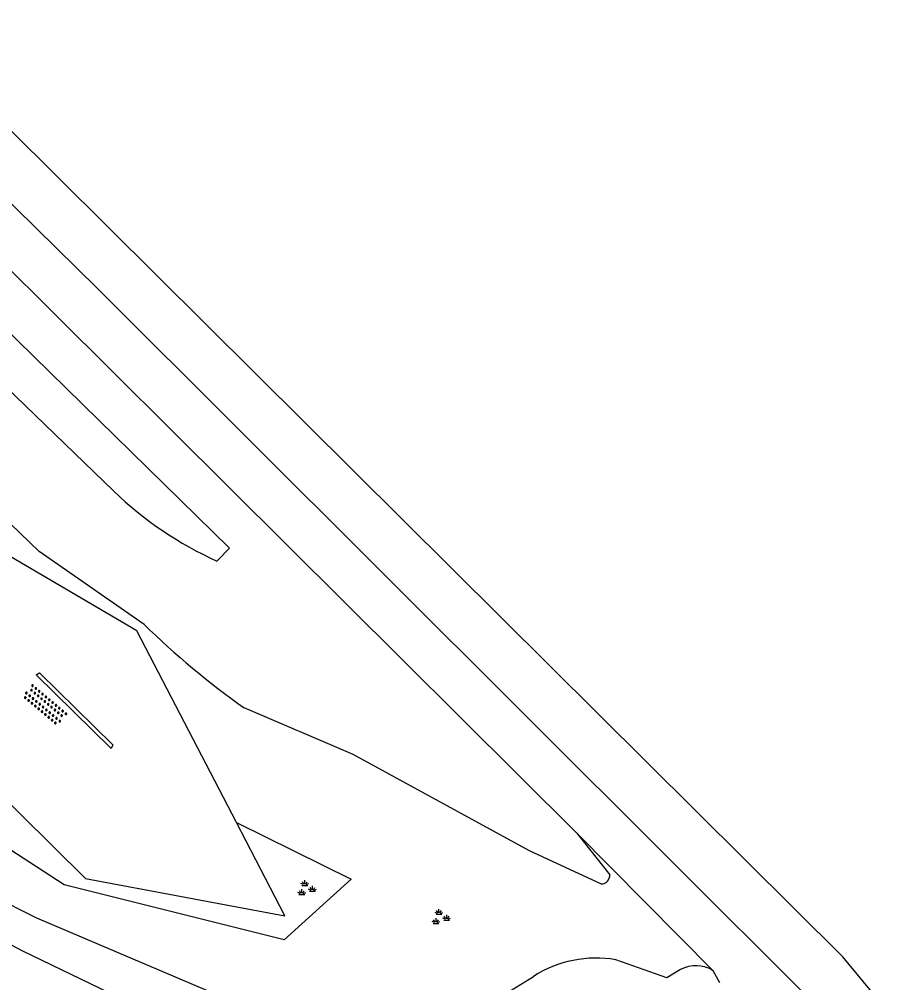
# Model space of a CAD drawing. Extents: x 135999 to 138000, y 396000 to 398501.
# Drawn here: x 136224.46 to 136263.72, y 396287.99 to 396332.06 of the extents above; entities that cross this region are included whole.
import ezdxf

# ---------------------------------------------------------------- set-up
doc = ezdxf.new("R2010")
doc.units = 0
for name, color, linetype in [('gg-knt-bovenkant onderkant talud', 7, 'Continuous'), ('gg-knt-onverhard', 7, 'Continuous'), ('gg-knt-verharding', 7, 'Continuous'), ('gg-kntw-bovenkant insteek waterloop', 7, 'Continuous'), ('gg-kntw-waterlijn', 7, 'Continuous'), ('gg-kwrk-kunstwerk', 7, 'Continuous'), ('gt-symb-groenvak', 7, 'Continuous'), ('gt-symb-overige verharding', 7, 'Continuous')]:
    doc.layers.add(name, color=color, linetype=linetype)

# ---------------------------------------------------------------- blocks, each defined once
blk = doc.blocks.new('gt0-OVH')
at = {"layer": 'gt-symb-overige verharding'}
for points in [[(-0.972, 0.298), (-0.967, 0.308), (-0.965, 0.319), (-0.966, 0.33), (-0.971, 0.34), (-0.978, 0.348), (-0.988, 0.353), (-0.999, 0.355), (-1.01, 0.354), (-1.02, 0.349), (-1.028, 0.342), (-1.033, 0.332), (-1.035, 0.321), (-1.034, 0.31), (-1.029, 0.3), (-1.022, 0.292), (-1.012, 0.287), (-1.001, 0.285), (-0.99, 0.286), (-0.98, 0.291)], [(-0.872, 0.106), (-0.867, 0.116), (-0.865, 0.126), (-0.866, 0.137), (-0.871, 0.147), (-0.878, 0.156), (-0.888, 0.161), (-0.899, 0.163), (-0.91, 0.162), (-0.92, 0.157), (-0.928, 0.15), (-0.933, 0.14), (-0.935, 0.129), (-0.934, 0.118), (-0.929, 0.108), (-0.922, 0.1), (-0.912, 0.095), (-0.901, 0.092), (-0.89, 0.094), (-0.88, 0.098)], [(-0.772, 0.298), (-0.767, 0.308), (-0.765, 0.319), (-0.766, 0.33), (-0.771, 0.34), (-0.778, 0.348), (-0.788, 0.353), (-0.799, 0.355), (-0.81, 0.354), (-0.82, 0.349), (-0.828, 0.342), (-0.833, 0.332), (-0.835, 0.321), (-0.834, 0.31), (-0.829, 0.3), (-0.822, 0.292), (-0.812, 0.287), (-0.801, 0.285), (-0.79, 0.286), (-0.78, 0.291)], [(-0.672, 0.106), (-0.667, 0.116), (-0.665, 0.126), (-0.666, 0.137), (-0.671, 0.147), (-0.678, 0.156), (-0.688, 0.161), (-0.699, 0.163), (-0.71, 0.162), (-0.72, 0.157), (-0.728, 0.15), (-0.733, 0.14), (-0.735, 0.129), (-0.734, 0.118), (-0.729, 0.108), (-0.722, 0.1), (-0.712, 0.095), (-0.701, 0.092), (-0.69, 0.094), (-0.68, 0.098)], [(-0.572, 0.298), (-0.567, 0.308), (-0.565, 0.319), (-0.566, 0.33), (-0.571, 0.34), (-0.578, 0.348), (-0.588, 0.353), (-0.599, 0.355), (-0.61, 0.354), (-0.62, 0.349), (-0.628, 0.342), (-0.633, 0.332), (-0.635, 0.321), (-0.634, 0.31), (-0.629, 0.3), (-0.622, 0.292), (-0.612, 0.287), (-0.601, 0.285), (-0.59, 0.286), (-0.58, 0.291)], [(-0.472, 0.106), (-0.467, 0.116), (-0.465, 0.126), (-0.466, 0.137), (-0.471, 0.147), (-0.478, 0.156), (-0.488, 0.161), (-0.499, 0.163), (-0.51, 0.162), (-0.52, 0.157), (-0.528, 0.15), (-0.533, 0.14), (-0.535, 0.129), (-0.534, 0.118), (-0.529, 0.108), (-0.522, 0.1), (-0.512, 0.095), (-0.501, 0.092), (-0.49, 0.094), (-0.48, 0.098)], [(-0.372, 0.298), (-0.367, 0.308), (-0.365, 0.319), (-0.366, 0.33), (-0.371, 0.34), (-0.378, 0.348), (-0.388, 0.353), (-0.399, 0.355), (-0.41, 0.354), (-0.42, 0.349), (-0.428, 0.342), (-0.433, 0.332), (-0.435, 0.321), (-0.434, 0.31), (-0.429, 0.3), (-0.422, 0.292), (-0.412, 0.287), (-0.401, 0.285), (-0.39, 0.286), (-0.38, 0.291)], [(-0.272, 0.106), (-0.267, 0.116), (-0.265, 0.126), (-0.266, 0.137), (-0.271, 0.147), (-0.278, 0.156), (-0.288, 0.161), (-0.299, 0.163), (-0.31, 0.162), (-0.32, 0.157), (-0.328, 0.15), (-0.333, 0.14), (-0.335, 0.129), (-0.334, 0.118), (-0.329, 0.108), (-0.322, 0.1), (-0.312, 0.095), (-0.301, 0.092), (-0.29, 0.094), (-0.28, 0.098)], [(-0.172, 0.298), (-0.167, 0.308), (-0.165, 0.319), (-0.166, 0.33), (-0.171, 0.34), (-0.178, 0.348), (-0.188, 0.353), (-0.199, 0.355), (-0.21, 0.354), (-0.22, 0.349), (-0.228, 0.342), (-0.233, 0.332), (-0.235, 0.321), (-0.234, 0.31), (-0.229, 0.3), (-0.222, 0.292), (-0.212, 0.287), (-0.201, 0.285), (-0.19, 0.286), (-0.18, 0.291)], [(-0.072, 0.106), (-0.067, 0.116), (-0.065, 0.126), (-0.066, 0.137), (-0.071, 0.147), (-0.078, 0.156), (-0.088, 0.161), (-0.099, 0.163), (-0.11, 0.162), (-0.12, 0.157), (-0.128, 0.15), (-0.133, 0.14), (-0.135, 0.129), (-0.134, 0.118), (-0.129, 0.108), (-0.122, 0.1), (-0.112, 0.095), (-0.101, 0.092), (-0.09, 0.094), (-0.08, 0.098)], [(0.028, 0.298), (0.033, 0.308), (0.035, 0.319), (0.034, 0.33), (0.029, 0.34), (0.022, 0.348), (0.012, 0.353), (0.001, 0.355), (-0.01, 0.354), (-0.02, 0.349), (-0.028, 0.342), (-0.033, 0.332), (-0.035, 0.321), (-0.034, 0.31), (-0.029, 0.3), (-0.022, 0.292), (-0.012, 0.287), (-0.001, 0.285), (0.01, 0.286), (0.02, 0.291)], [(0.128, 0.106), (0.133, 0.116), (0.135, 0.126), (0.134, 0.137), (0.129, 0.147), (0.122, 0.156), (0.112, 0.161), (0.101, 0.163), (0.09, 0.162), (0.08, 0.157), (0.072, 0.15), (0.067, 0.14), (0.065, 0.129), (0.066, 0.118), (0.071, 0.108), (0.078, 0.1), (0.088, 0.095), (0.099, 0.092), (0.11, 0.094), (0.12, 0.098)], [(0.228, 0.298), (0.233, 0.308), (0.235, 0.319), (0.234, 0.33), (0.229, 0.34), (0.222, 0.348), (0.212, 0.353), (0.201, 0.355), (0.19, 0.354), (0.18, 0.349), (0.172, 0.342), (0.167, 0.332), (0.165, 0.321), (0.166, 0.31), (0.171, 0.3), (0.178, 0.292), (0.188, 0.287), (0.199, 0.285), (0.21, 0.286), (0.22, 0.291)], [(0.328, 0.106), (0.333, 0.116), (0.335, 0.126), (0.334, 0.137), (0.329, 0.147), (0.322, 0.156), (0.312, 0.161), (0.301, 0.163), (0.29, 0.162), (0.28, 0.157), (0.272, 0.15), (0.267, 0.14), (0.265, 0.129), (0.266, 0.118), (0.271, 0.108), (0.278, 0.1), (0.288, 0.095), (0.299, 0.092), (0.31, 0.094), (0.32, 0.098)], [(0.428, 0.298), (0.433, 0.308), (0.435, 0.319), (0.434, 0.33), (0.429, 0.34), (0.422, 0.348), (0.412, 0.353), (0.401, 0.355), (0.39, 0.354), (0.38, 0.349), (0.372, 0.342), (0.367, 0.332), (0.365, 0.321), (0.366, 0.31), (0.371, 0.3), (0.378, 0.292), (0.388, 0.287), (0.399, 0.285), (0.41, 0.286), (0.42, 0.291)], [(0.528, 0.106), (0.533, 0.116), (0.535, 0.126), (0.534, 0.137), (0.529, 0.147), (0.522, 0.156), (0.512, 0.161), (0.501, 0.163), (0.49, 0.162), (0.48, 0.157), (0.472, 0.15), (0.467, 0.14), (0.465, 0.129), (0.466, 0.118), (0.471, 0.108), (0.478, 0.1), (0.488, 0.095), (0.499, 0.092), (0.51, 0.094), (0.52, 0.098)], [(0.628, 0.298), (0.633, 0.308), (0.635, 0.319), (0.634, 0.33), (0.629, 0.34), (0.622, 0.348), (0.612, 0.353), (0.601, 0.355), (0.59, 0.354), (0.58, 0.349), (0.572, 0.342), (0.567, 0.332), (0.565, 0.321), (0.566, 0.31), (0.571, 0.3), (0.578, 0.292), (0.588, 0.287), (0.599, 0.285), (0.61, 0.286), (0.62, 0.291)], [(0.728, 0.106), (0.733, 0.116), (0.735, 0.126), (0.734, 0.137), (0.729, 0.147), (0.722, 0.156), (0.712, 0.161), (0.701, 0.163), (0.69, 0.162), (0.68, 0.157), (0.672, 0.15), (0.667, 0.14), (0.665, 0.129), (0.666, 0.118), (0.671, 0.108), (0.678, 0.1), (0.688, 0.095), (0.699, 0.092), (0.71, 0.094), (0.72, 0.098)], [(0.828, 0.298), (0.833, 0.308), (0.835, 0.319), (0.834, 0.33), (0.829, 0.34), (0.822, 0.348), (0.812, 0.353), (0.801, 0.355), (0.79, 0.354), (0.78, 0.349), (0.772, 0.342), (0.767, 0.332), (0.765, 0.321), (0.766, 0.31), (0.771, 0.3), (0.778, 0.292), (0.788, 0.287), (0.799, 0.285), (0.81, 0.286), (0.82, 0.291)], [(0.928, 0.106), (0.933, 0.116), (0.935, 0.126), (0.934, 0.137), (0.929, 0.147), (0.922, 0.156), (0.912, 0.161), (0.901, 0.163), (0.89, 0.162), (0.88, 0.157), (0.872, 0.15), (0.867, 0.14), (0.865, 0.129), (0.866, 0.118), (0.871, 0.108), (0.878, 0.1), (0.888, 0.095), (0.899, 0.092), (0.91, 0.094), (0.92, 0.098)], [(1.028, 0.298), (1.033, 0.308), (1.035, 0.319), (1.034, 0.33), (1.029, 0.34), (1.022, 0.348), (1.012, 0.353), (1.001, 0.355), (0.99, 0.354), (0.98, 0.349), (0.972, 0.342), (0.967, 0.332), (0.965, 0.321), (0.966, 0.31), (0.971, 0.3), (0.978, 0.292), (0.988, 0.287), (0.999, 0.285), (1.01, 0.286), (1.02, 0.291)], [(-0.972, -0.142), (-0.967, -0.132), (-0.965, -0.121), (-0.966, -0.11), (-0.971, -0.1), (-0.978, -0.092), (-0.988, -0.087), (-0.999, -0.085), (-1.01, -0.086), (-1.02, -0.091), (-1.028, -0.098), (-1.033, -0.108), (-1.035, -0.119), (-1.034, -0.13), (-1.029, -0.14), (-1.022, -0.148), (-1.012, -0.153), (-1.001, -0.155), (-0.99, -0.154), (-0.98, -0.149)], [(-0.872, -0.334), (-0.867, -0.324), (-0.865, -0.314), (-0.866, -0.303), (-0.871, -0.293), (-0.878, -0.284), (-0.888, -0.279), (-0.899, -0.277), (-0.91, -0.278), (-0.92, -0.283), (-0.928, -0.29), (-0.933, -0.3), (-0.935, -0.311), (-0.934, -0.322), (-0.929, -0.332), (-0.922, -0.34), (-0.912, -0.345), (-0.901, -0.348), (-0.89, -0.346), (-0.88, -0.342)], [(-0.772, -0.142), (-0.767, -0.132), (-0.765, -0.121), (-0.766, -0.11), (-0.771, -0.1), (-0.778, -0.092), (-0.788, -0.087), (-0.799, -0.085), (-0.81, -0.086), (-0.82, -0.091), (-0.828, -0.098), (-0.833, -0.108), (-0.835, -0.119), (-0.834, -0.13), (-0.829, -0.14), (-0.822, -0.148), (-0.812, -0.153), (-0.801, -0.155), (-0.79, -0.154), (-0.78, -0.149)], [(-0.672, -0.334), (-0.667, -0.324), (-0.665, -0.314), (-0.666, -0.303), (-0.671, -0.293), (-0.678, -0.284), (-0.688, -0.279), (-0.699, -0.277), (-0.71, -0.278), (-0.72, -0.283), (-0.728, -0.29), (-0.733, -0.3), (-0.735, -0.311), (-0.734, -0.322), (-0.729, -0.332), (-0.722, -0.34), (-0.712, -0.345), (-0.701, -0.348), (-0.69, -0.346), (-0.68, -0.342)], [(-0.572, -0.142), (-0.567, -0.132), (-0.565, -0.121), (-0.566, -0.11), (-0.571, -0.1), (-0.578, -0.092), (-0.588, -0.087), (-0.599, -0.085), (-0.61, -0.086), (-0.62, -0.091), (-0.628, -0.098), (-0.633, -0.108), (-0.635, -0.119), (-0.634, -0.13), (-0.629, -0.14), (-0.622, -0.148), (-0.612, -0.153), (-0.601, -0.155), (-0.59, -0.154), (-0.58, -0.149)], [(-0.472, -0.334), (-0.467, -0.324), (-0.465, -0.314), (-0.466, -0.303), (-0.471, -0.293), (-0.478, -0.284), (-0.488, -0.279), (-0.499, -0.277), (-0.51, -0.278), (-0.52, -0.283), (-0.528, -0.29), (-0.533, -0.3), (-0.535, -0.311), (-0.534, -0.322), (-0.529, -0.332), (-0.522, -0.34), (-0.512, -0.345), (-0.501, -0.348), (-0.49, -0.346), (-0.48, -0.342)], [(-0.372, -0.142), (-0.367, -0.132), (-0.365, -0.121), (-0.366, -0.11), (-0.371, -0.1), (-0.378, -0.092), (-0.388, -0.087), (-0.399, -0.085), (-0.41, -0.086), (-0.42, -0.091), (-0.428, -0.098), (-0.433, -0.108), (-0.435, -0.119), (-0.434, -0.13), (-0.429, -0.14), (-0.422, -0.148), (-0.412, -0.153), (-0.401, -0.155), (-0.39, -0.154), (-0.38, -0.149)], [(-0.272, -0.334), (-0.267, -0.324), (-0.265, -0.314), (-0.266, -0.303), (-0.271, -0.293), (-0.278, -0.284), (-0.288, -0.279), (-0.299, -0.277), (-0.31, -0.278), (-0.32, -0.283), (-0.328, -0.29), (-0.333, -0.3), (-0.335, -0.311), (-0.334, -0.322), (-0.329, -0.332), (-0.322, -0.34), (-0.312, -0.345), (-0.301, -0.348), (-0.29, -0.346), (-0.28, -0.342)], [(-0.172, -0.142), (-0.167, -0.132), (-0.165, -0.121), (-0.166, -0.11), (-0.171, -0.1), (-0.178, -0.092), (-0.188, -0.087), (-0.199, -0.085), (-0.21, -0.086), (-0.22, -0.091), (-0.228, -0.098), (-0.233, -0.108), (-0.235, -0.119), (-0.234, -0.13), (-0.229, -0.14), (-0.222, -0.148), (-0.212, -0.153), (-0.201, -0.155), (-0.19, -0.154), (-0.18, -0.149)], [(-0.072, -0.334), (-0.067, -0.324), (-0.065, -0.314), (-0.066, -0.303), (-0.071, -0.293), (-0.078, -0.284), (-0.088, -0.279), (-0.099, -0.277), (-0.11, -0.278), (-0.12, -0.283), (-0.128, -0.29), (-0.133, -0.3), (-0.135, -0.311), (-0.134, -0.322), (-0.129, -0.332), (-0.122, -0.34), (-0.112, -0.345), (-0.101, -0.348), (-0.09, -0.346), (-0.08, -0.342)], [(0.028, -0.142), (0.033, -0.132), (0.035, -0.121), (0.034, -0.11), (0.029, -0.1), (0.022, -0.092), (0.012, -0.087), (0.001, -0.085), (-0.01, -0.086), (-0.02, -0.091), (-0.028, -0.098), (-0.033, -0.108), (-0.035, -0.119), (-0.034, -0.13), (-0.029, -0.14), (-0.022, -0.148), (-0.012, -0.153), (-0.001, -0.155), (0.01, -0.154), (0.02, -0.149)], [(0.128, -0.334), (0.133, -0.324), (0.135, -0.314), (0.134, -0.303), (0.129, -0.293), (0.122, -0.284), (0.112, -0.279), (0.101, -0.277), (0.09, -0.278), (0.08, -0.283), (0.072, -0.29), (0.067, -0.3), (0.065, -0.311), (0.066, -0.322), (0.071, -0.332), (0.078, -0.34), (0.088, -0.345), (0.099, -0.348), (0.11, -0.346), (0.12, -0.342)], [(0.228, -0.142), (0.233, -0.132), (0.235, -0.121), (0.234, -0.11), (0.229, -0.1), (0.222, -0.092), (0.212, -0.087), (0.201, -0.085), (0.19, -0.086), (0.18, -0.091), (0.172, -0.098), (0.167, -0.108), (0.165, -0.119), (0.166, -0.13), (0.171, -0.14), (0.178, -0.148), (0.188, -0.153), (0.199, -0.155), (0.21, -0.154), (0.22, -0.149)], [(0.328, -0.334), (0.333, -0.324), (0.335, -0.314), (0.334, -0.303), (0.329, -0.293), (0.322, -0.284), (0.312, -0.279), (0.301, -0.277), (0.29, -0.278), (0.28, -0.283), (0.272, -0.29), (0.267, -0.3), (0.265, -0.311), (0.266, -0.322), (0.271, -0.332), (0.278, -0.34), (0.288, -0.345), (0.299, -0.348), (0.31, -0.346), (0.32, -0.342)], [(0.428, -0.142), (0.433, -0.132), (0.435, -0.121), (0.434, -0.11), (0.429, -0.1), (0.422, -0.092), (0.412, -0.087), (0.401, -0.085), (0.39, -0.086), (0.38, -0.091), (0.372, -0.098), (0.367, -0.108), (0.365, -0.119), (0.366, -0.13), (0.371, -0.14), (0.378, -0.148), (0.388, -0.153), (0.399, -0.155), (0.41, -0.154), (0.42, -0.149)], [(0.528, -0.334), (0.533, -0.324), (0.535, -0.314), (0.534, -0.303), (0.529, -0.293), (0.522, -0.284), (0.512, -0.279), (0.501, -0.277), (0.49, -0.278), (0.48, -0.283), (0.472, -0.29), (0.467, -0.3), (0.465, -0.311), (0.466, -0.322), (0.471, -0.332), (0.478, -0.34), (0.488, -0.345), (0.499, -0.348), (0.51, -0.346), (0.52, -0.342)], [(0.628, -0.142), (0.633, -0.132), (0.635, -0.121), (0.634, -0.11), (0.629, -0.1), (0.622, -0.092), (0.612, -0.087), (0.601, -0.085), (0.59, -0.086), (0.58, -0.091), (0.572, -0.098), (0.567, -0.108), (0.565, -0.119), (0.566, -0.13), (0.571, -0.14), (0.578, -0.148), (0.588, -0.153), (0.599, -0.155), (0.61, -0.154), (0.62, -0.149)], [(0.728, -0.334), (0.733, -0.324), (0.735, -0.314), (0.734, -0.303), (0.729, -0.293), (0.722, -0.284), (0.712, -0.279), (0.701, -0.277), (0.69, -0.278), (0.68, -0.283), (0.672, -0.29), (0.667, -0.3), (0.665, -0.311), (0.666, -0.322), (0.671, -0.332), (0.678, -0.34), (0.688, -0.345), (0.699, -0.348), (0.71, -0.346), (0.72, -0.342)], [(0.828, -0.142), (0.833, -0.132), (0.835, -0.121), (0.834, -0.11), (0.829, -0.1), (0.822, -0.092), (0.812, -0.087), (0.801, -0.085), (0.79, -0.086), (0.78, -0.091), (0.772, -0.098), (0.767, -0.108), (0.765, -0.119), (0.766, -0.13), (0.771, -0.14), (0.778, -0.148), (0.788, -0.153), (0.799, -0.155), (0.81, -0.154), (0.82, -0.149)], [(0.928, -0.334), (0.933, -0.324), (0.935, -0.314), (0.934, -0.303), (0.929, -0.293), (0.922, -0.284), (0.912, -0.279), (0.901, -0.277), (0.89, -0.278), (0.88, -0.283), (0.872, -0.29), (0.867, -0.3), (0.865, -0.311), (0.866, -0.322), (0.871, -0.332), (0.878, -0.34), (0.888, -0.345), (0.899, -0.348), (0.91, -0.346), (0.92, -0.342)], [(1.028, -0.142), (1.033, -0.132), (1.035, -0.121), (1.034, -0.11), (1.029, -0.1), (1.022, -0.092), (1.012, -0.087), (1.001, -0.085), (0.99, -0.086), (0.98, -0.091), (0.972, -0.098), (0.967, -0.108), (0.965, -0.119), (0.966, -0.13), (0.971, -0.14), (0.978, -0.148), (0.988, -0.153), (0.999, -0.155), (1.01, -0.154), (1.02, -0.149)]]:
    blk.add_lwpolyline(points, close=True, dxfattribs=at)
blk = doc.blocks.new('gt0-GRVAK')
at = {"layer": 'gt-symb-groenvak'}
for p, q in [((-0.11, 0.189), (-0.228, 0.24)), ((-0.182, 0.153), (0.088, 0.153)), ((-0.091, 0.211), (-0.156, 0.322)), ((-0.047, 0.214), (-0.047, 0.393)), ((-0.004, 0.211), (0.061, 0.322)), ((0.015, 0.189), (0.133, 0.24)), ((0.262, -0.052), (0.197, 0.059)), ((0.305, -0.049), (0.305, 0.13)), ((0.349, -0.052), (0.414, 0.059)), ((-0.245, -0.228), (-0.363, -0.177)), ((-0.318, -0.264), (-0.047, -0.264)), ((-0.226, -0.206), (-0.291, -0.095)), ((-0.183, -0.203), (-0.183, -0.024)), ((-0.139, -0.206), (-0.074, -0.095)), ((-0.12, -0.228), (-0.002, -0.177)), ((0.243, -0.074), (0.125, -0.023)), ((0.17, -0.11), (0.441, -0.11)), ((0.368, -0.074), (0.486, -0.023))]:
    blk.add_line(p, q, dxfattribs=at)

msp = doc.modelspace()

# ---------------------------------------------------------------- linework, layer by layer
at = {"layer": 'gg-knt-bovenkant onderkant talud'}
msp.add_lwpolyline([(136234.389, 396295.316), (136239.64, 396292.722), (136236.565, 396289.949), (136226.51, 396292.469), (136219.901, 396296.755), (136212.386, 396306.606), (136211.533, 396312.084)], dxfattribs=at)
at = {"layer": 'gg-knt-onverhard'}
msp.add_line((136249.955, 396294.839), (136256.196, 396288.541), dxfattribs=at)
at = {"layer": 'gg-knt-verharding'}
msp.add_lwpolyline([(136234.389, 396295.316), (136229.839, 396304.08), (136213.834, 396313.463), (136212.584, 396307.494), (136227.478, 396292.754), (136236.601, 396291.055), (136234.389, 396295.316)], dxfattribs=at)
at = {"layer": 'gg-kntw-bovenkant insteek waterloop'}
for p, q in [((136200.219, 396344.267), (136249.955, 396294.839)), ((136249.955, 396294.839), (136251.469, 396292.926)), ((136256.501, 396287.991), (136256.196, 396288.541))]:
    msp.add_line(p, q, dxfattribs=at)
for points in [[(136201.64, 396345.713), (136228.039, 396319.748), (136260.716, 396287.128), (136260.77, 396286.617), (136260.468, 396286.232), (136244.755, 396275.917)], [(136204.174, 396316.832), (136207.165, 396309.524), (136212.698, 396299.803), (136218.925, 396294.134), (136225.241, 396290.957), (136241.505, 396284.036), (136245.206, 396286.564), (136247.975, 396288.283)], [(136230.162, 396304.382), (136225.368, 396307.711), (136220.525, 396312.364)], [(136251.082, 396292.507), (136247.797, 396294.027), (136239.729, 396298.43), (136234.739, 396300.561)], [(136254.703, 396288.597), (136254.068, 396288.211), (136251.747, 396289.041)]]:
    msp.add_lwpolyline(points, dxfattribs=at)
for centre, radius, start, end in [((136257.307, 396332.246), 38.9, 225.7487, 234.5392), ((136251.071, 396292.905), 0.398, 271.5629, 2.9843), ((136250.84, 396283.792), 5.327, 80.1929, 122.5321), ((136255.401, 396287.276), 1.494, 57.8554, 117.8485)]:
    msp.add_arc(centre, radius, start, end, dxfattribs=at)
at = {"layer": 'gg-kntw-waterlijn'}
for points in [[(136263.722, 396287.244), (136262.129, 396289.181), (136237.518, 396313.615), (136214.914, 396336.056), (136194.141, 396356.68)], [(136189.319, 396351.917), (136211.607, 396329.849), (136234.076, 396307.875), (136233.491, 396307.276)], [(136228.776, 396310.472), (136213.006, 396325.7), (136211.671, 396327.13)], [(136215.359, 396294.34), (136224.568, 396289.47), (136240.077, 396281.972)]]:
    msp.add_lwpolyline(points, dxfattribs=at)
msp.add_arc((136240.629, 396322.883), 17.162, 226.3165, 245.4218, dxfattribs=at)
at = {"layer": 'gg-kwrk-kunstwerk'}
msp.add_lwpolyline([(136225.23, 396302.072), (136225.376, 396302.166), (136228.736, 396298.873), (136228.661, 396298.709), (136225.23, 396302.072)], dxfattribs=at)

# ---------------------------------------------------------------- block references
at = {"layer": 'gt-symb-groenvak'}
for p in [(136237.564, 396292.29), (136243.701, 396290.97)]:
    msp.add_blockref('gt0-GRVAK', p, dxfattribs=at)
at = {"layer": 'gt-symb-overige verharding', "rotation": -40.091680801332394}
msp.add_blockref('gt0-OVH', (136225.621, 396300.691), dxfattribs=at)

doc.saveas('drawing.dxf')
